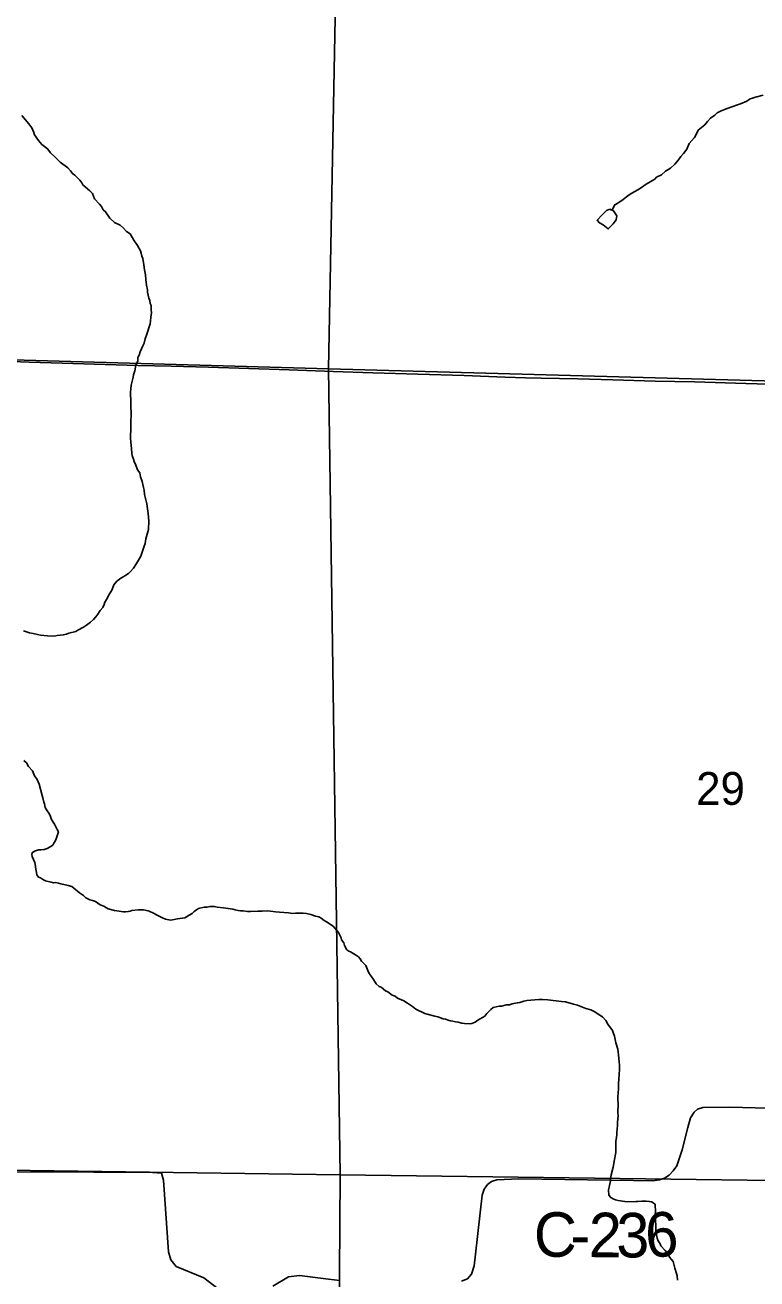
# Model space of a CAD drawing. Extents: x 1310247 to 1552180, y 377264 to 706493.
# Drawn here: x 1349909 to 1354843, y 550580 to 559027 of the extents above; entities that cross this region are included whole.
import ezdxf

# ---------------------------------------------------------------- set-up
doc = ezdxf.new("R2010")
doc.units = 0
for name, color, linetype in [('GM_X_County_Road', 7, 'Continuous'), ('GM_X_County_Road_Text', 7, 'Continuous'), ('GM_X_Minor_River', 7, 'Continuous'), ('GM_X_Section', 7, 'Continuous'), ('GM_X_Section_Text', 7, 'Continuous'), ('GM_X_State_Route', 7, 'Continuous'), ('GM_X_Township_Road', 7, 'Continuous')]:
    doc.layers.add(name, color=color, linetype=linetype)

msp = doc.modelspace()

# ---------------------------------------------------------------- linework, layer by layer
at = {"layer": 'GM_X_County_Road'}
for points in [[(1352852.3, 550564.5), (1352892.5, 550581.8), (1352918.4, 550612.3), (1352935.7, 550668.2), (1352945.9, 550747.1), (1352991.1, 551143.7), (1353004.3, 551184.9), (1353027.2, 551215.9), (1353054.2, 551237.3), (1353088.8, 551249), (1353237.3, 551254.6), (1354010.3, 551242.9), (1354141, 551241.9), (1354187.2, 551247), (1354220.3, 551259.2), (1354250.8, 551278.5), (1354278.8, 551308.5), (1354303.2, 551343.1), (1354339.3, 551449.4), (1354376.9, 551601.4), (1354394.2, 551664.5), (1354419.1, 551704.1), (1354443, 551724), (1354479.1, 551736.2), (1354659.7, 551736.7), (1356706, 551683.8)], [(1351580.5, 550531.9), (1351684, 550593.6), (1351759.1, 550603.6), (1351919.4, 550583.1), (1352027.8, 550569.1)]]:
    msp.add_lwpolyline(points, dxfattribs=at)
at = {"layer": 'GM_X_Minor_River'}
for points in [[(1354886.3, 558555), (1354833.5, 558540.7), (1354813.2, 558535.4), (1354796.9, 558529.9), (1354774.2, 558514.6), (1354733.3, 558495.9), (1354704.8, 558486.8), (1354680.3, 558477.6), (1354641.7, 558464.8), (1354613.1, 558453.8), (1354592.6, 558444.4), (1354574.2, 558435), (1354559.6, 558419.4), (1354530.7, 558400.3), (1354509.8, 558376.8), (1354493, 558355.3), (1354447.5, 558318.6), (1354434.4, 558288.9), (1354421.6, 558269.2), (1354386, 558228.2), (1354370.7, 558190.5), (1354347.5, 558161.1), (1354330.8, 558141.6), (1354313.9, 558120), (1354288.8, 558090.7), (1354259.7, 558063.6), (1354226.8, 558042.6), (1354199.7, 558017.3)], [(1350619.9, 556241), (1350622.6, 556321.4), (1350621.4, 556345.6), (1350623.6, 556411.9), (1350623.1, 556456.2), (1350621.6, 556472.3), (1350622.5, 556498.5), (1350619.8, 556540.8), (1350620.3, 556554.9), (1350623.1, 556576.9), (1350623.9, 556601), (1350637.8, 556654.8), (1350640.3, 556670.8), (1350649.3, 556698.7), (1350656.6, 556736.7), (1350669.6, 556764.4), (1350670.4, 556788.5), (1350678.9, 556802.3), (1350685.8, 556826.2), (1350703.2, 556865.8), (1350711.9, 556883.7), (1350718.9, 556913.6), (1350730, 556945.4), (1350752.5, 557015), (1350755.1, 557033), (1350758, 557059.1), (1350761, 557089.2), (1350759.7, 557109.3), (1350758.6, 557137.5), (1350753, 557151.8), (1350749.7, 557172), (1350744.2, 557188.3), (1350735.4, 557226.8), (1350733.9, 557243), (1350727, 557275.4), (1350722.2, 557313.8), (1350721.2, 557344), (1350714.3, 557378.4), (1350709.3, 557410.8), (1350702.7, 557455.3), (1350695.2, 557469.6), (1350691.8, 557489.8), (1350686.3, 557506.1), (1350667.4, 557543), (1350642.4, 557578), (1350617.6, 557621.1), (1350592, 557636.1), (1350572.6, 557658.9), (1350551.1, 557679.8), (1350511.4, 557697.2), (1350480.2, 557726.4), (1350451.4, 557769.7), (1350435.7, 557782.3), (1350424.4, 557804.8), (1350410.8, 557821.3), (1350377.8, 557856.7), (1350362.8, 557891.4), (1350345.3, 557910.1), (1350298.3, 557949.9), (1350290.8, 557964.3), (1350277.3, 557982.8), (1350244.1, 558016.1), (1350228.4, 558026.8), (1350214.9, 558045.3), (1350197.5, 558066), (1350146.4, 558104), (1350111.2, 558137.4), (1350080, 558166.6), (1350062.7, 558191.3), (1350048.9, 558201.9), (1350021.4, 558222.9), (1350000.2, 558249.8), (1349973.2, 558286.9), (1349967.7, 558303.2), (1349954.7, 558333.8), (1349935.4, 558360.7), (1349887, 558418.7)], [(1354199.7, 558017.3), (1354167, 558002.4), (1354154.5, 557988.7), (1354123.7, 557971.7), (1354096.9, 557954.5), (1354066, 557933.4), (1354041.3, 557916.2), (1354000.3, 557895.4), (1353981.8, 557884), (1353963.2, 557870.6), (1353942.4, 557851.2), (1353905.4, 557828.3), (1353884.9, 557816.9), (1353874.5, 557795.9)], [(1353851.4, 557786.1), (1353829.8, 557778.8), (1353798.9, 557749.6), (1353765.8, 557712.4), (1353781.3, 557693.9), (1353807, 557681.2), (1353840.3, 557654.2), (1353873.4, 557687.4), (1353894.2, 557714.9), (1353898.9, 557740.8), (1353875.8, 557775.5)], [(1353851, 557786), (1353875.8, 557775.5)], [(1353874.6, 557796.2), (1353866.3, 557779.5)], [(1349897.9, 554946.1), (1349939.8, 554932.6), (1349963.8, 554927.8), (1349993.8, 554920.7), (1350013.8, 554918), (1350059.9, 554912.4), (1350104.2, 554910.9), (1350126.5, 554914.2), (1350166.9, 554918.8), (1350189.2, 554924.1), (1350203.5, 554929.6), (1350250.2, 554942.1), (1350264.7, 554951.7), (1350303.6, 554970.4), (1350322.1, 554983.9), (1350351, 555005), (1350369.7, 555022.5), (1350386.4, 555040), (1350399.1, 555057.7), (1350416.1, 555083.3), (1350432.8, 555102.8), (1350441.6, 555124.6), (1350446.1, 555138.6), (1350463.1, 555164.1), (1350469.7, 555180), (1350478.3, 555195.8), (1350491, 555215.5), (1350497.6, 555231.4), (1350508.5, 555257.1), (1350527.4, 555280.6), (1350554.3, 555301.8), (1350574.8, 555313.2), (1350589.2, 555320.8), (1350605.7, 555332.3), (1350620.2, 555345.8), (1350639.1, 555369.3), (1350660.3, 555398.8), (1350681.6, 555434.3), (1350690.1, 555448.1), (1350696.9, 555470), (1350712.6, 555517.7), (1350719.2, 555535.6), (1350724.2, 555565.6), (1350735.9, 555613.5), (1350740.5, 555629.4), (1350741.2, 555651.5), (1350743.7, 555665.5), (1350744.3, 555685.6), (1350738, 555736.1), (1350735, 555768.4), (1350730.1, 555802.8), (1350714.1, 555865.7), (1350713, 555893.9), (1350707.6, 555912.2), (1350698.9, 555952.7), (1350687.8, 555983.2), (1350682.7, 556009.6), (1350667.2, 556030.2), (1350656.2, 556062.8), (1350645, 556087.3), (1350639.4, 556101.6), (1350630.2, 556128), (1350628.7, 556142.2), (1350625.7, 556172.5), (1350621.2, 556218.9), (1350619.9, 556241)], [(1350023.3, 553836.8), (1350004.4, 553912.5), (1349991.4, 553945.1), (1349972.1, 553969.9), (1349959.1, 554002.6), (1349931.8, 554031.7), (1349918.6, 554056.3), (1349901, 554073)], [(1351543.4, 553059.2), (1351507.2, 553058.1), (1351493.2, 553058.4), (1351479.1, 553058.8), (1351428.8, 553056), (1351408.8, 553056.5), (1351378.7, 553059.3), (1351360.7, 553059.7), (1351346.7, 553062), (1351324.7, 553066.6), (1351310.7, 553071), (1351246.7, 553080.6), (1351204.6, 553083.6), (1351186.6, 553088.1), (1351156.5, 553088.8), (1351136.4, 553085.3), (1351116.2, 553083.8), (1351077.9, 553076.7), (1351065.6, 553067), (1351049.3, 553055.4), (1351034.9, 553041.7), (1351014.6, 553030.2), (1350998.3, 553018.5), (1350986.1, 553012.8), (1350937.7, 553006), (1350913.5, 553000.5), (1350891.3, 552997.1), (1350877.3, 552999.4), (1350855.3, 553004), (1350835.5, 553012.5), (1350795.8, 553033.5), (1350776, 553044.1), (1350750.1, 553054.7), (1350738.2, 553059), (1350708.2, 553065.8), (1350672.1, 553066.7), (1350629.8, 553061.7), (1350617.6, 553058), (1350605.6, 553056.3), (1350585.4, 553052.8), (1350573.4, 553053.1), (1350527.3, 553060.2), (1350511.3, 553062.6), (1350469.4, 553073.7), (1350457.5, 553080), (1350439.7, 553090.5), (1350415.8, 553101.1), (1350384.2, 553121.9), (1350364.3, 553130.4), (1350346.3, 553134.9), (1350318.5, 553147.6), (1350302.8, 553164), (1350275.1, 553180.8), (1350263.4, 553193.1), (1350223.9, 553224.2), (1350200, 553230.8), (1350150, 553242), (1350134.1, 553246.4), (1350114.1, 553250.9), (1350100, 553249.3), (1350086, 553253.6), (1350046.1, 553262.6), (1350034.2, 553268.9), (1350012.4, 553281.5), (1350000.5, 553287.8), (1349988.8, 553302.2), (1349987.1, 553318.2), (1349981.6, 553340.4), (1349976.4, 553374.7), (1349974.7, 553386.7), (1349957.5, 553425.3), (1349953.8, 553439.4), (1349956.1, 553451.4), (1349972.4, 553461), (1349986.6, 553466.7), (1350000.7, 553470.3), (1350014.8, 553470), (1350036.9, 553473.4), (1350057.2, 553481), (1350077.5, 553490.5), (1350095.8, 553502.1), (1350102.2, 553515.9), (1350112.5, 553529.7), (1350118.9, 553545.6), (1350123.3, 553559.5), (1350129.7, 553579.4), (1350134, 553591.4), (1350126.4, 553607.6), (1350107.1, 553644.2), (1350097.4, 553658.4), (1350085.9, 553680.8), (1350080.2, 553695), (1350070.7, 553715.3), (1350057, 553733.6), (1350043.5, 553756), (1350040, 553780.2), (1350036.3, 553792.3), (1350028.9, 553820.6), (1350023.3, 553836.8)], [(1353916.8, 552021.8), (1353915.3, 552039.9), (1353910.4, 552090.2), (1353906.8, 552108.3), (1353905.3, 552128.4), (1353892.2, 552170.8), (1353883.2, 552215.2), (1353873.7, 552239.5), (1353870, 552253.6), (1353838.9, 552296.5), (1353825.4, 552320.9), (1353801.9, 552345.5), (1353784.1, 552358), (1353746.5, 552381), (1353722.7, 552393.6), (1353688.7, 552402.5), (1353633, 552423.9), (1353607.1, 552430.6), (1353553.2, 552445.9), (1353525.2, 552448.6), (1353433.1, 552460.9), (1353397, 552463.8), (1353372.9, 552462.4), (1353292.4, 552456.4), (1353272.2, 552450.9), (1353243.9, 552443.6), (1353227.8, 552440), (1353193.5, 552432.8), (1353175.3, 552427.2), (1353155.2, 552425.7), (1353120.9, 552418.5), (1353104.8, 552416.9), (1353064.4, 552407.9), (1353050.1, 552396.2), (1353021.3, 552368.9), (1353008.8, 552351.1), (1352962, 552324.2), (1352943.7, 552310.6), (1352921.3, 552301.2), (1352903.2, 552299.6), (1352871.1, 552300.4), (1352853.1, 552302.8), (1352829.2, 552309.4), (1352811.2, 552311.9), (1352793.2, 552316.3), (1352779.2, 552318.7), (1352767.2, 552321), (1352743.3, 552329.6), (1352727.3, 552332), (1352691.4, 552344.9), (1352671.5, 552349.4), (1352619.6, 552362.8), (1352603.7, 552369.2), (1352544.1, 552398.7), (1352520.4, 552415.4), (1352486.8, 552438.2), (1352463, 552452.9), (1352419.3, 552472), (1352403.5, 552484.4), (1352383.6, 552492.9), (1352354, 552513.7), (1352340.1, 552522.1), (1352310.5, 552544.9), (1352296.6, 552551.2), (1352276.9, 552567.8), (1352257.6, 552598.3), (1352242, 552618.8), (1352228.4, 552637.2), (1352220.8, 552657.4), (1352205.5, 552691.9), (1352178.1, 552720.6), (1352168.4, 552736.9), (1352156.7, 552749.2), (1352136.9, 552763.8), (1352103.2, 552782.7), (1352091.3, 552788.9), (1352077.4, 552797.3), (1352062.1, 552825.8), (1352058.5, 552843.9), (1352042.9, 552864.4), (1352041.2, 552878.4), (1352021.9, 552913), (1352008.2, 552929.4), (1351986.8, 552956), (1351941.2, 552985.2), (1351925.4, 552995.6), (1351905.7, 553010.1), (1351889.8, 553018.5), (1351867.9, 553025.1), (1351836, 553035.9), (1351806, 553042.7), (1351784, 553045.2), (1351743.8, 553044.2), (1351731.8, 553044.5), (1351711.7, 553043), (1351699.6, 553043.3), (1351685.6, 553045.7), (1351623.5, 553051.2), (1351597.5, 553053.8), (1351563.4, 553058.7), (1351543.4, 553059.2)], [(1354306.9, 550572.2), (1354305.5, 550600.3), (1354301.9, 550616.4), (1354288.7, 550652.9), (1354285.1, 550671), (1354277.7, 550697.3), (1354266, 550713.6), (1354254.2, 550725.9), (1354246.6, 550744.2), (1354225.2, 550770.8), (1354195.8, 550803.6), (1354190.1, 550815.8), (1354176.5, 550836.2), (1354170.9, 550854.3), (1354161.9, 550900.7), (1354160.5, 550926.8), (1354160.9, 550944.8), (1354158.2, 550999), (1354159.2, 551045.2), (1354157.7, 551067.2), (1354156.1, 551083.3), (1354132.4, 551100), (1354118.4, 551102.3), (1354096.4, 551104.9), (1354084.3, 551103.2), (1354066.2, 551103.6), (1354040.1, 551102.2), (1354026, 551102.6), (1353969.8, 551100), (1353953.7, 551102.4), (1353907.7, 551109.5), (1353889.8, 551114), (1353877.8, 551118.3), (1353858, 551128.8), (1353844.3, 551145.2), (1353843.1, 551181.3), (1353847.6, 551199.3), (1353856.6, 551241.2), (1353859.1, 551265.2), (1353861.5, 551281.2), (1353874.8, 551333), (1353879.3, 551356.9), (1353881.7, 551372.9), (1353891.1, 551432.8), (1353892.5, 551493), (1353892.9, 551507), (1353895.5, 551535), (1353897.9, 551553), (1353898.3, 551569), (1353903.3, 551613), (1353903.8, 551633.1), (1353906.9, 551681.1), (1353905.4, 551699.2), (1353906.7, 551759.3), (1353905.4, 551789.4), (1353905.8, 551807.5), (1353909.1, 551861.6), (1353909.8, 551891.6), (1353912.7, 551929.7), (1353915.3, 551955.7), (1353916.2, 551995.7), (1353916.8, 552021.8)]]:
    msp.add_lwpolyline(points, dxfattribs=at)
at = {"layer": 'GM_X_Section'}
for points in [[(1347142.4, 562177.7), (1352058.5, 562152.6), (1351954.6, 556710.3), (1347057.3, 556850.9)], [(1352058.5, 562152.6), (1357390.5, 562121.5), (1357255.9, 556565.9), (1351954.6, 556710.3)], [(1351954.6, 556710.3), (1352034.5, 551280.6), (1346889.6, 551353.5), (1347057.3, 556850.9)], [(1351954.6, 556710.3), (1357255.9, 556565.9), (1357177.7, 551213.7), (1352034.5, 551280.6)], [(1346889.6, 551353.5), (1352034.5, 551280.6), (1351997.2, 545952.7), (1346703.4, 546075.2)], [(1352034.5, 551280.6), (1357177.7, 551213.7), (1357091.1, 545835.1), (1352195.1, 545945.9), (1351997.2, 545952.7)]]:
    msp.add_lwpolyline(points, close=True, dxfattribs=at)
at = {"layer": 'GM_X_State_Route'}
msp.add_lwpolyline([(1349639.9, 556767.1), (1349936.5, 556756.6), (1350158.8, 556750), (1350449.3, 556740.9), (1350670.9, 556733.6), (1350895, 556728.2), (1351146.5, 556721.6), (1351418, 556713.3), (1351690.6, 556705.3), (1351986.1, 556692.8), (1352253.2, 556684.8), (1352556, 556675), (1352868.9, 556665.6), (1353145.2, 556655.4), (1353282, 556651.4), (1353387.9, 556649.2), (1353635.4, 556643.7), (1353872.6, 556637.2), (1354156.5, 556628.8), (1354423.2, 556622.6), (1354768.6, 556611.4), (1355071, 556603.7)], dxfattribs=at)
at = {"layer": 'GM_X_Township_Road'}
msp.add_lwpolyline([(1348687.2, 556798), (1348589.8, 553981.5), (1348584, 553713.7), (1348564.8, 553070.3), (1348548.9, 552615.5), (1348501.4, 551447.3), (1348498, 551358.8), (1348506.4, 551297.9), (1349033.8, 551309.6), (1349798.1, 551301.2), (1350372.2, 551299.6), (1350739.4, 551299.6), (1350827.8, 551292.9), (1350842.4, 551245.6), (1350876.2, 550762.2), (1350891.2, 550708.8), (1350928.4, 550665.1), (1351113.2, 550587), (1351210.4, 550513.1), (1351346.8, 550370)], dxfattribs=at)

# ---------------------------------------------------------------- texts
at = {"layer": 'GM_X_County_Road_Text'}
for s, rotation, p in [('C', 359.38722, (1353337.8, 550731.2)), ('2', 359.46351, (1353707.8, 550727.3)), ('3', 359.75434, (1353894.2, 550725.6)), ('6', 2.81168, (1354096.5, 550725.1)), ('-', 359.40426, (1353584.3, 550728.6))]:
    msp.add_text(s, height=300, rotation=rotation, dxfattribs=at).set_placement(p)
at = {"layer": 'GM_X_Section_Text'}
msp.add_text('29', height=221, rotation=0.00001, dxfattribs=at).set_placement((1354433.5, 553773.9))

doc.saveas('drawing.dxf')
